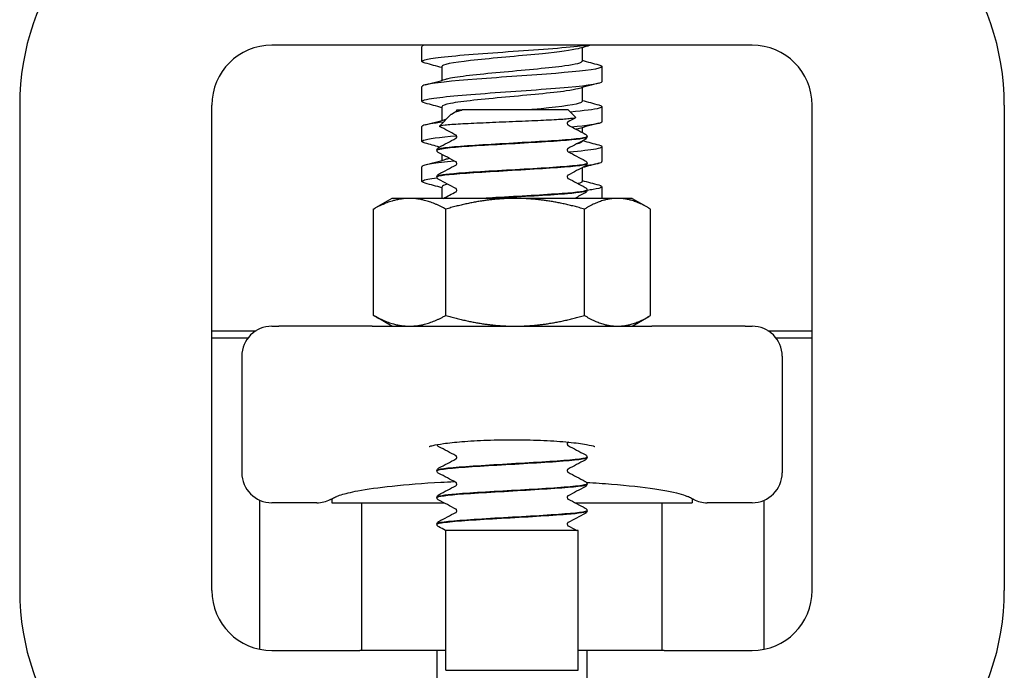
# Model space of a CAD drawing. Header units: inches. Extents: x 5 to 1128, y -85 to 748.
# Tile 580 of 656: x 917.9 to 919.95, y 341.85 to 343.21. Entities that reach past the tile are written whole.
import ezdxf

# ---------------------------------------------------------------- set-up
doc = ezdxf.new("R2010")
doc.units = ezdxf.units.IN
doc.header["$LTSCALE"] = 32
doc.header["$MEASUREMENT"] = 0
doc.layers.add('Visible (ANSI)', color=7, linetype='Continuous', lineweight=30)

msp = doc.modelspace()

# ---------------------------------------------------------------- linework, layer by layer
at = {"layer": 'Visible (ANSI)'}
for p, q in [((918.44613, 343.15617), (918.42578, 343.15617)), ((919.40544, 343.15617), (918.44613, 343.15617)), ((918.73828, 343.12229), (918.73828, 343.15318)), ((919.07162, 343.15096), (919.07162, 343.12229)), ((919.42578, 343.15617), (919.40544, 343.15617)), ((918.77995, 343.11152), (918.77995, 343.08285)), ((919.11328, 343.08063), (919.11328, 343.11152)), ((918.73828, 343.03896), (918.73828, 343.06985)), ((919.07162, 343.06763), (919.07162, 343.03896)), ((917.90078, 343.03117), (917.90078, 342.02117)), ((918.30078, 342.02117), (918.30078, 343.03117)), ((918.77995, 343.02819), (918.77995, 342.99952)), ((919.11328, 342.99729), (919.11328, 343.02818)), ((919.55078, 342.02117), (919.55078, 343.03117)), ((919.95078, 343.03117), (919.95078, 342.02117)), ((918.79946, 343.01212), (918.77476, 342.98742)), ((918.81072, 343.02117), (918.822, 343.02117)), ((918.81072, 343.02115), (918.81072, 343.02117)), ((919.04305, 343.02117), (918.822, 343.02117)), ((919.04305, 343.02117), (919.05852, 343.00571)), ((918.73828, 342.95563), (918.73828, 342.98652)), ((919.07162, 342.98429), (919.07162, 342.97467)), ((919.08203, 342.96524), (919.08203, 342.96583)), ((919.07162, 342.9564), (919.07162, 342.95563)), ((919.11328, 342.91396), (919.11328, 342.94485)), ((918.76953, 342.93744), (918.76953, 342.93802)), ((918.77995, 342.9286), (918.77995, 342.91619)), ((919.08203, 342.90963), (919.08203, 342.91021)), ((918.73828, 342.87229), (918.73828, 342.90318)), ((919.07162, 342.90079), (919.07162, 342.87229)), ((918.76953, 342.88183), (918.76953, 342.88241)), ((918.77995, 342.86152), (918.77995, 342.83717)), ((919.08203, 342.85402), (919.08203, 342.8546)), ((919.11328, 342.83717), (919.11328, 342.86152)), ((918.67578, 342.83717), (918.64124, 342.81723)), ((918.71256, 342.83717), (918.67578, 342.83717)), ((918.93221, 342.83717), (918.71256, 342.83717)), ((919.14543, 342.83717), (918.93221, 342.83717)), ((919.17578, 342.83717), (919.14543, 342.83717)), ((919.17578, 342.83717), (919.21033, 342.81723)), ((918.6372, 342.5935), (918.6372, 342.81484)), ((918.78792, 342.5935), (918.78792, 342.81484)), ((919.0765, 342.5935), (919.0765, 342.81484)), ((919.21436, 342.5935), (919.21436, 342.81484)), ((918.67578, 342.57117), (918.64124, 342.59111)), ((919.17578, 342.57117), (919.21033, 342.59111)), ((918.30078, 342.56179), (918.39286, 342.56179)), ((918.42578, 342.57117), (918.44003, 342.57117)), ((918.63433, 342.57117), (918.44003, 342.57117)), ((918.63433, 342.57117), (919.21723, 342.57117)), ((919.41153, 342.57117), (919.21723, 342.57117)), ((919.41153, 342.57117), (919.42578, 342.57117)), ((919.45871, 342.56179), (919.55078, 342.56179)), ((918.37578, 342.54617), (918.30078, 342.54617)), ((919.55078, 342.54617), (919.47578, 342.54617)), ((918.36328, 342.50867), (918.36328, 342.26622)), ((919.48828, 342.50867), (919.48828, 342.26622)), ((919.08203, 342.29791), (919.08203, 342.29849)), ((918.76953, 342.2701), (918.76953, 342.27069)), ((919.08203, 342.2423), (919.08203, 342.24288)), ((918.40078, 341.89869), (918.40078, 342.20894)), ((918.55078, 342.21196), (918.55078, 342.20372)), ((918.76953, 342.21449), (918.76953, 342.21508)), ((919.30078, 342.21196), (919.30078, 342.20372)), ((919.45078, 341.89869), (919.45078, 342.20894)), ((918.51953, 342.20372), (918.42578, 342.20372)), ((918.55078, 342.20372), (918.78363, 342.20372)), ((918.61328, 341.89617), (918.61328, 342.20372)), ((919.05711, 342.20372), (919.30078, 342.20372)), ((919.08203, 342.18669), (919.08203, 342.18727)), ((919.23828, 341.89617), (919.23828, 342.20372)), ((919.42578, 342.20372), (919.33203, 342.20372)), ((918.76953, 342.15888), (918.76953, 342.15946)), ((918.78828, 342.14617), (918.78733, 342.14617)), ((919.06328, 342.14617), (918.78828, 342.14617)), ((918.78828, 341.85496), (918.78828, 342.14617)), ((919.06328, 341.85496), (919.06328, 342.14617)), ((918.42578, 341.89617), (918.44613, 341.89617)), ((918.44613, 341.89617), (918.60907, 341.89617)), ((918.65672, 341.89617), (918.60907, 341.89617)), ((918.69664, 341.89617), (918.65672, 341.89617)), ((918.76953, 341.89617), (918.69664, 341.89617)), ((918.78828, 341.89617), (918.76953, 341.89617)), ((918.76953, 341.89617), (918.76953, 341.54629)), ((919.08203, 341.89617), (919.06328, 341.89617)), ((919.08203, 341.54629), (919.08203, 341.89617)), ((919.15493, 341.89617), (919.08203, 341.89617)), ((919.19484, 341.89617), (919.15493, 341.89617)), ((919.2425, 341.89617), (919.19484, 341.89617)), ((919.2425, 341.89617), (919.40544, 341.89617)), ((919.40544, 341.89617), (919.42578, 341.89617)), ((918.78828, 341.85496), (919.06328, 341.85496))]:
    msp.add_line(p, q, dxfattribs=at)
for centre, radius, start, end in [((918.42578, 343.03117), 0.525, 105.80306, 180), ((919.42578, 343.03117), 0.525, 0, 74.19694), ((918.42578, 343.03117), 0.125, 90, 180), ((919.42578, 343.03117), 0.125, 0, 90), ((918.42578, 342.50867), 0.0625, 90, 180), ((919.42578, 342.50867), 0.0625, 0, 90), ((918.42578, 342.26622), 0.0625, 180, 270), ((919.42578, 342.26622), 0.0625, 270, 0), ((918.51953, 342.26622), 0.0625, 270, 296.56505), ((919.33203, 342.26622), 0.0625, 243.43495, 270), ((918.42578, 342.02117), 0.525, 180, 254.19694), ((918.42578, 342.02117), 0.125, 180, 270), ((919.42578, 342.02117), 0.125, 270, 0), ((919.42578, 342.02117), 0.525, 285.80306, 0)]:
    msp.add_arc(centre, radius, start, end, dxfattribs=at)
for points, knots in [([(918.74498, 343.11875), (918.73171, 343.12238), (918.7393, 343.126), (918.76618, 343.12962), (918.79626, 343.13368), (918.84981, 343.13773), (918.90683, 343.14179), (918.96384, 343.14584), (919.02303, 343.14989), (919.0623, 343.15394), (919.06949, 343.15469), (919.07598, 343.15543), (919.08173, 343.15617)], [-119.647505, -119.647505, -119.647505, -119.647505, -118.8280574, -118.8280574, -118.8280574, -117.9109695, -117.9109695, -117.9109695, -116.994168, -116.994168, -116.994168, -116.826406, -116.826406, -116.826406, -116.826406]), ([(919.06325, 343.1487), (919.05046, 343.14525), (919.02369, 343.14181), (918.98961, 343.13836), (918.94742, 343.13409), (918.89521, 343.12983), (918.85431, 343.12556), (918.81352, 343.1213), (918.7851, 343.11705), (918.78062, 343.11279), (918.78017, 343.11237), (918.77997, 343.11194), (918.77999, 343.11152)], [116.5770818, 116.5770818, 116.5770818, 116.5770818, 117.3567332, 117.3567332, 117.3567332, 118.3219159, 118.3219159, 118.3219159, 119.2846371, 119.2846371, 119.2846371, 119.3805208, 119.3805208, 119.3805208, 119.3805208]), ([(919.10633, 343.11506), (919.11335, 343.11318), (919.11512, 343.11131), (919.11096, 343.10943), (919.10207, 343.10542), (919.06631, 343.10141), (919.01675, 343.0974), (918.96721, 343.0934), (918.90497, 343.08939), (918.85279, 343.08538), (918.80062, 343.08138), (918.75964, 343.07737), (918.74482, 343.07336), (918.74049, 343.07219), (918.73842, 343.07102), (918.7385, 343.06985)], [115.971944, 115.971944, 115.971944, 115.971944, 116.3964197, 116.3964197, 116.3964197, 117.3031904, 117.3031904, 117.3031904, 118.2096177, 118.2096177, 118.2096177, 119.1157111, 119.1157111, 119.1157111, 119.3805208, 119.3805208, 119.3805208, 119.3805208]), ([(919.07143, 343.12229), (919.0712, 343.11913), (919.05862, 343.11596), (919.03574, 343.11279), (919.00491, 343.10852), (918.95623, 343.10425), (918.90959, 343.09998), (918.86297, 343.09572), (918.81969, 343.09145), (918.79743, 343.08719), (918.79382, 343.0865), (918.79078, 343.0858), (918.78831, 343.08511)], [116.2389282, 116.2389282, 116.2389282, 116.2389282, 116.9556341, 116.9556341, 116.9556341, 117.920977, 117.920977, 117.920977, 118.8859376, 118.8859376, 118.8859376, 119.0423672, 119.0423672, 119.0423672, 119.0423672]), ([(918.74513, 343.03542), (918.73425, 343.0384), (918.73693, 343.04139), (918.75366, 343.04437), (918.77644, 343.04843), (918.82477, 343.0525), (918.88051, 343.05656), (918.93624, 343.06062), (918.99812, 343.06468), (919.04295, 343.06875), (919.08666, 343.07271), (919.1132, 343.07667), (919.11328, 343.08063)], [-125.9306903, -125.9306903, -125.9306903, -125.9306903, -125.2559201, -125.2559201, -125.2559201, -124.3367513, -124.3367513, -124.3367513, -123.417888, -123.417888, -123.417888, -122.5221135, -122.5221135, -122.5221135, -122.5221135]), ([(919.06308, 343.06537), (919.05756, 343.06383), (919.04935, 343.06229), (919.03864, 343.06076), (919.00857, 343.05644), (918.9597, 343.05212), (918.91241, 343.0478), (918.86519, 343.04349), (918.82093, 343.03918), (918.79805, 343.03486), (918.78624, 343.03264), (918.7803, 343.03041), (918.78029, 343.02819)], [122.8602671, 122.8602671, 122.8602671, 122.8602671, 123.207942, 123.207942, 123.207942, 124.1847103, 124.1847103, 124.1847103, 125.1601902, 125.1601902, 125.1601902, 125.6637061, 125.6637061, 125.6637061, 125.6637061]), ([(919.07139, 343.03896), (919.07148, 343.0377), (919.06962, 343.03644), (919.06572, 343.03518), (919.05234, 343.03085), (919.01528, 343.02653), (918.97001, 343.02221), (918.96636, 343.02187), (918.96267, 343.02152), (918.95895, 343.02117)], [122.5221135, 122.5221135, 122.5221135, 122.5221135, 122.8074999, 122.8074999, 122.8074999, 123.7848109, 123.7848109, 123.7848109, 123.8635183, 123.8635183, 123.8635183, 123.8635183]), ([(919.10632, 343.03173), (919.11489, 343.02941), (919.11545, 343.02709), (919.10711, 343.02477), (919.09746, 343.02209), (919.07602, 343.01941), (919.0473, 343.01672)], [122.2551293, 122.2551293, 122.2551293, 122.2551293, 122.779391, 122.779391, 122.779391, 123.3864156, 123.3864156, 123.3864156, 123.3864156]), ([(918.79946, 343.01212), (918.79991, 343.01256), (918.80047, 343.01301), (918.80459, 343.01578), (918.81096, 343.01813), (918.82004, 343.02057)], [-0.14549402, -0.14549402, -0.14549402, -0.14549402, -0.12168954, -0.12168954, 0, 0, 0, 0]), ([(918.8091, 343.01777), (918.80913, 343.01779), (918.80929, 343.01788), (918.80978, 343.0184), (918.81006, 343.01874), (918.81054, 343.01975), (918.81072, 343.02044), (918.81072, 343.02115)], [0.005742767, 0.005742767, 0.005742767, 0.005742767, 0.02135506, 0.02135506, 0.032660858, 0.032660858, 0.044379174, 0.044379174, 0.044379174, 0.044379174]), ([(918.78348, 342.9959), (918.76034, 342.99336), (918.74476, 342.99083), (918.73997, 342.9883), (918.73885, 342.98771), (918.73832, 342.98711), (918.73836, 342.98652)], [124.95658952, 124.95658952, 124.95658952, 124.95658952, 125.52946032, 125.52946032, 125.52946032, 125.66370614, 125.66370614, 125.66370614, 125.66370614]), ([(919.05852, 343.00571), (919.05863, 343.0056), (919.05867, 343.00549), (919.05841, 343.00461), (919.05475, 343.00386), (919.04094, 343.00235), (919.03083, 343.0016), (919.00531, 343.00008), (918.99008, 342.99933), (918.95637, 342.99782), (918.93818, 342.99707), (918.90117, 342.99556), (918.8827, 342.99481), (918.84793, 342.99329), (918.83201, 342.99254), (918.80487, 342.99103), (918.79399, 342.99028), (918.77887, 342.98876), (918.77487, 342.98801), (918.77461, 342.9871), (918.77475, 342.98693), (918.77506, 342.98677)], [-1.3014574, -1.3014574, -1.3014574, -1.3014574, -1.2822742, -1.2822742, -1.1486049, -1.1486049, -1.0127327, -1.0127327, -0.8746582, -0.8746582, -0.7343822, -0.7343822, -0.5919052, -0.5919052, -0.4472279, -0.4472279, -0.3003508, -0.3003508, -0.1512747, -0.1512747, -0.1188582, -0.1188582, -0.1188582, -0.1188582]), ([(919.04247, 342.99671), (919.04247, 342.99671), (919.04231, 342.99664), (919.04178, 342.99609), (919.04151, 342.99575), (919.04103, 342.99473), (919.04085, 342.99404), (919.04085, 342.99334)], [0.003893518, 0.003893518, 0.003893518, 0.003893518, 0.02135506, 0.02135506, 0.032660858, 0.032660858, 0.044379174, 0.044379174, 0.044379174, 0.044379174]), ([(919.04085, 342.99334), (919.04085, 342.99227), (919.04129, 342.99127), (919.042, 342.99031), (919.04225, 342.99012), (919.04244, 342.98998), (919.04247, 342.98997), (919.04247, 342.98997)], [0, 0, 0, 0, 0.017919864, 0.017919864, 0.032518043, 0.032518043, 0.040461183, 0.040461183, 0.040461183, 0.040461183]), ([(919.04973, 342.98606), (919.08183, 342.98911), (919.10421, 342.99216), (919.11097, 342.99521), (919.11251, 342.9959), (919.11323, 342.9966), (919.11317, 342.99729)], [-129.65259861, -129.65259861, -129.65259861, -129.65259861, -128.96260318, -128.96260318, -128.96260318, -128.8052988, -128.8052988, -128.8052988, -128.8052988]), ([(918.74524, 342.95209), (918.7378, 342.95408), (918.73629, 342.95607), (918.74145, 342.95807), (918.74971, 342.96126), (918.77494, 342.96446), (918.81029, 342.96765)], [-132.2138756, -132.2138756, -132.2138756, -132.2138756, -131.7629263, -131.7629263, -131.7629263, -131.0404373, -131.0404373, -131.0404373, -131.0404373]), ([(919.08201, 342.96585), (919.08203, 342.96566), (919.08194, 342.96547), (919.08174, 342.96528), (919.0787, 342.96247), (919.05038, 342.95965), (919.00811, 342.95683), (918.96587, 342.95402), (918.91081, 342.9512), (918.86502, 342.94839), (918.81923, 342.94557), (918.78391, 342.94276), (918.7732, 342.93994), (918.77077, 342.9393), (918.76962, 342.93866), (918.76969, 342.93802)], [6.2803244, 6.2803244, 6.2803244, 6.2803244, 6.3443154, 6.3443154, 6.3443154, 7.2990044, 7.2990044, 7.2990044, 8.2534333, 8.2534333, 8.2534333, 9.2076053, 9.2076053, 9.2076053, 9.424778, 9.424778, 9.424778, 9.424778]), ([(918.76983, 342.93741), (918.7697, 342.93849), (918.77293, 342.93957), (918.77967, 342.94064), (918.7972, 342.94345), (918.83802, 342.94625), (918.88588, 342.94905), (918.93439, 342.9519), (918.98884, 342.95474), (919.02705, 342.95758), (919.06139, 342.96014), (919.08179, 342.96269), (919.082, 342.96524)], [-15.7108241, -15.7108241, -15.7108241, -15.7108241, -15.3458188, -15.3458188, -15.3458188, -14.3954331, -14.3954331, -14.3954331, -13.4320997, -13.4320997, -13.4320997, -12.5663706, -12.5663706, -12.5663706, -12.5663706]), ([(918.81072, 342.96553), (918.81072, 342.96661), (918.81027, 342.9676), (918.80957, 342.96856), (918.80931, 342.96875), (918.80913, 342.96889), (918.80909, 342.96891), (918.80909, 342.96891)], [0, 0, 0, 0, 0.017919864, 0.017919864, 0.032518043, 0.032518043, 0.040461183, 0.040461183, 0.040461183, 0.040461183]), ([(918.8091, 342.96216), (918.80913, 342.96218), (918.80929, 342.96227), (918.80978, 342.96279), (918.81006, 342.96313), (918.81054, 342.96414), (918.81072, 342.96483), (918.81072, 342.96553)], [0.005742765, 0.005742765, 0.005742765, 0.005742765, 0.02135506, 0.02135506, 0.032660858, 0.032660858, 0.044379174, 0.044379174, 0.044379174, 0.044379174]), ([(919.0783, 342.97117), (919.07893, 342.97084), (919.0796, 342.97044), (919.08071, 342.9693), (919.0811, 342.9688), (919.08175, 342.96751), (919.08199, 342.96669), (919.08203, 342.96585)], [0, 0, 0, 0, 0.022095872, 0.022095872, 0.033561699, 0.033561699, 0.045438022, 0.045438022, 0.045438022, 0.045438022]), ([(919.08203, 342.96522), (919.08197, 342.96408), (919.08155, 342.96302), (919.08057, 342.96155), (919.08004, 342.96107), (919.07912, 342.96036), (919.0787, 342.96011), (919.0783, 342.9599)], [0, 0, 0, 0, 0.015967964, 0.015967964, 0.031253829, 0.031253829, 0.045415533, 0.045415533, 0.045415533, 0.045415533]), ([(919.10641, 342.94839), (919.1168, 342.94555), (919.11494, 342.94271), (919.10018, 342.93986), (919.08854, 342.93762), (919.06902, 342.93538), (919.04457, 342.93314)], [128.5383146, 128.5383146, 128.5383146, 128.5383146, 129.1813969, 129.1813969, 129.1813969, 129.6884867, 129.6884867, 129.6884867, 129.6884867]), ([(918.76953, 342.93805), (918.76959, 342.93918), (918.77002, 342.94024), (918.771, 342.94171), (918.77153, 342.9422), (918.77245, 342.9429), (918.77286, 342.94315), (918.77327, 342.94336)], [0, 0, 0, 0, 0.015967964, 0.015967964, 0.031253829, 0.031253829, 0.045415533, 0.045415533, 0.045415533, 0.045415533]), ([(918.77327, 342.93209), (918.77264, 342.93243), (918.77196, 342.93283), (918.77086, 342.93397), (918.77047, 342.93446), (918.76982, 342.93575), (918.76958, 342.93657), (918.76953, 342.93741)], [0, 0, 0, 0, 0.022095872, 0.022095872, 0.033561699, 0.033561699, 0.045438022, 0.045438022, 0.045438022, 0.045438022]), ([(919.04247, 342.9411), (919.04247, 342.9411), (919.04231, 342.94103), (919.04178, 342.94048), (919.04151, 342.94014), (919.04103, 342.93912), (919.04085, 342.93843), (919.04085, 342.93773)], [0.003893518, 0.003893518, 0.003893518, 0.003893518, 0.02135506, 0.02135506, 0.032660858, 0.032660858, 0.044379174, 0.044379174, 0.044379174, 0.044379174]), ([(919.04085, 342.93773), (919.04085, 342.93666), (919.04129, 342.93566), (919.042, 342.9347), (919.04225, 342.93451), (919.04244, 342.93437), (919.04247, 342.93436), (919.04247, 342.93436)], [0, 0, 0, 0, 0.017919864, 0.017919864, 0.032518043, 0.032518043, 0.040461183, 0.040461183, 0.040461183, 0.040461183]), ([(918.80618, 342.91484), (918.76578, 342.91112), (918.74031, 342.90739), (918.73841, 342.90367), (918.73832, 342.9035), (918.73829, 342.90334), (918.73829, 342.90318)], [131.0679976, 131.0679976, 131.0679976, 131.0679976, 131.91067597, 131.91067597, 131.91067597, 131.94689145, 131.94689145, 131.94689145, 131.94689145]), ([(918.76954, 342.8818), (918.76951, 342.88452), (918.79273, 342.88723), (918.83076, 342.88994), (918.87013, 342.89275), (918.92434, 342.89556), (918.97175, 342.89837), (919.01906, 342.90118), (919.05837, 342.90398), (919.07402, 342.90679), (919.07932, 342.90773), (919.08186, 342.90868), (919.08177, 342.90963)], [-21.9940094, -21.9940094, -21.9940094, -21.9940094, -21.0740719, -21.0740719, -21.0740719, -20.1217618, -20.1217618, -20.1217618, -19.1712317, -19.1712317, -19.1712317, -18.8495559, -18.8495559, -18.8495559, -18.8495559]), ([(919.0817, 342.91024), (919.08179, 342.90889), (919.07661, 342.90754), (919.06611, 342.90618), (919.04428, 342.90337), (919.00003, 342.90056), (918.95106, 342.89775), (918.90209, 342.89494), (918.84968, 342.89213), (918.81476, 342.88932), (918.78616, 342.88701), (918.76991, 342.88471), (918.76964, 342.88241)], [12.5635097, 12.5635097, 12.5635097, 12.5635097, 13.0217811, 13.0217811, 13.0217811, 13.9747115, 13.9747115, 13.9747115, 14.9274022, 14.9274022, 14.9274022, 15.7079633, 15.7079633, 15.7079633, 15.7079633]), ([(918.79594, 342.92022), (918.79402, 342.91984), (918.79228, 342.91947), (918.79071, 342.91909), (918.78982, 342.91887), (918.78899, 342.91866), (918.78822, 342.91845)], [131.4746451, 131.4746451, 131.4746451, 131.4746451, 131.56042168, 131.56042168, 131.56042168, 131.60873779, 131.60873779, 131.60873779, 131.60873779]), ([(918.81072, 342.90992), (918.81072, 342.911), (918.81027, 342.91199), (918.80957, 342.91295), (918.80931, 342.91314), (918.80913, 342.91328), (918.80909, 342.9133), (918.80909, 342.9133)], [0, 0, 0, 0, 0.017919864, 0.017919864, 0.032518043, 0.032518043, 0.040461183, 0.040461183, 0.040461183, 0.040461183]), ([(918.8091, 342.90655), (918.80913, 342.90657), (918.80929, 342.90666), (918.80978, 342.90717), (918.81006, 342.90752), (918.81054, 342.90853), (918.81072, 342.90922), (918.81072, 342.90992)], [0.005742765, 0.005742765, 0.005742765, 0.005742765, 0.02135506, 0.02135506, 0.032660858, 0.032660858, 0.044379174, 0.044379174, 0.044379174, 0.044379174]), ([(919.0783, 342.91556), (919.07893, 342.91523), (919.0796, 342.91483), (919.08071, 342.91369), (919.0811, 342.91319), (919.08175, 342.9119), (919.08199, 342.91108), (919.08203, 342.91024)], [0, 0, 0, 0, 0.022095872, 0.022095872, 0.033561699, 0.033561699, 0.045438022, 0.045438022, 0.045438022, 0.045438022]), ([(919.08203, 342.90961), (919.08197, 342.90847), (919.08155, 342.90741), (919.08057, 342.90594), (919.08004, 342.90546), (919.07912, 342.90475), (919.0787, 342.9045), (919.0783, 342.90429)], [0, 0, 0, 0, 0.015967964, 0.015967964, 0.031253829, 0.031253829, 0.045415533, 0.045415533, 0.045415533, 0.045415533]), ([(919.08035, 342.90601), (919.09107, 342.90734), (919.09949, 342.90868), (919.10503, 342.91001), (919.11049, 342.91133), (919.11312, 342.91264), (919.11303, 342.91396)], [-135.68835269, -135.68835269, -135.68835269, -135.68835269, -135.38632894, -135.38632894, -135.38632894, -135.0884841, -135.0884841, -135.0884841, -135.0884841]), ([(918.76953, 342.88243), (918.76959, 342.88357), (918.77002, 342.88463), (918.771, 342.8861), (918.77153, 342.88659), (918.77245, 342.88729), (918.77286, 342.88754), (918.77327, 342.88775)], [0, 0, 0, 0, 0.015967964, 0.015967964, 0.031253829, 0.031253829, 0.045415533, 0.045415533, 0.045415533, 0.045415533]), ([(919.04247, 342.88549), (919.04247, 342.88549), (919.04231, 342.88542), (919.04178, 342.88487), (919.04151, 342.88452), (919.04103, 342.88351), (919.04085, 342.88282), (919.04085, 342.88212)], [0.003893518, 0.003893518, 0.003893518, 0.003893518, 0.02135506, 0.02135506, 0.032660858, 0.032660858, 0.044379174, 0.044379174, 0.044379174, 0.044379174]), ([(918.74522, 342.86875), (918.7387, 342.87049), (918.73668, 342.87223), (918.73977, 342.87397), (918.74341, 342.87601), (918.75409, 342.87806), (918.77015, 342.88011)], [-138.49706092, -138.49706092, -138.49706092, -138.49706092, -138.10400052, -138.10400052, -138.10400052, -137.64103275, -137.64103275, -137.64103275, -137.64103275]), ([(918.77327, 342.87648), (918.77264, 342.87682), (918.77196, 342.87722), (918.77086, 342.87835), (918.77047, 342.87885), (918.76982, 342.88014), (918.76958, 342.88096), (918.76953, 342.8818)], [0, 0, 0, 0, 0.022095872, 0.022095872, 0.033561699, 0.033561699, 0.045438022, 0.045438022, 0.045438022, 0.045438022]), ([(919.04085, 342.88212), (919.04085, 342.88104), (919.04129, 342.88005), (919.042, 342.87909), (919.04225, 342.8789), (919.04244, 342.87876), (919.04247, 342.87874), (919.04247, 342.87874)], [0, 0, 0, 0, 0.017919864, 0.017919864, 0.032518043, 0.032518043, 0.040461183, 0.040461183, 0.040461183, 0.040461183]), ([(919.07135, 342.87229), (919.07143, 342.87081), (919.06884, 342.86932), (919.06345, 342.86783), (919.0634, 342.86782), (919.06336, 342.86781), (919.06332, 342.8678)], [135.0884841, 135.0884841, 135.0884841, 135.0884841, 135.42476509, 135.42476509, 135.42476509, 135.42748803, 135.42748803, 135.42748803, 135.42748803]), ([(919.1065, 342.86506), (919.11804, 342.86189), (919.11412, 342.85873), (919.09468, 342.85556), (919.09097, 342.85496), (919.08671, 342.85435), (919.08196, 342.85375)], [134.82149994, 134.82149994, 134.82149994, 134.82149994, 135.53765459, 135.53765459, 135.53765459, 135.67435376, 135.67435376, 135.67435376, 135.67435376]), ([(918.81072, 342.85431), (918.81072, 342.85539), (918.81027, 342.85638), (918.80957, 342.85734), (918.80931, 342.85753), (918.80913, 342.85767), (918.80909, 342.85769), (918.80909, 342.85769)], [0, 0, 0, 0, 0.017919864, 0.017919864, 0.032518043, 0.032518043, 0.040461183, 0.040461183, 0.040461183, 0.040461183]), ([(918.8091, 342.85094), (918.80913, 342.85096), (918.80929, 342.85105), (918.80978, 342.85156), (918.81006, 342.85191), (918.81054, 342.85292), (918.81072, 342.85361), (918.81072, 342.85431)], [0.005742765, 0.005742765, 0.005742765, 0.005742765, 0.02135506, 0.02135506, 0.032660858, 0.032660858, 0.044379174, 0.044379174, 0.044379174, 0.044379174]), ([(919.08198, 342.85463), (919.08187, 342.85215), (919.06287, 342.84967), (919.03033, 342.84719), (918.99351, 342.84438), (918.94031, 342.84157), (918.89194, 342.83877), (918.88276, 342.83824), (918.87379, 342.8377), (918.86516, 342.83717)], [18.846695, 18.846695, 18.846695, 18.846695, 19.6873602, 19.6873602, 19.6873602, 20.6386727, 20.6386727, 20.6386727, 20.8193201, 20.8193201, 20.8193201, 20.8193201]), ([(918.87476, 342.83717), (918.88553, 342.83782), (918.89671, 342.83847), (918.90807, 342.83911), (918.95714, 342.84191), (919.00842, 342.84471), (919.04158, 342.84751), (919.06732, 342.84968), (919.0816, 342.85185), (919.08186, 342.85402)], [-27.0367377, -27.0367377, -27.0367377, -27.0367377, -26.8171228, -26.8171228, -26.8171228, -25.8688703, -25.8688703, -25.8688703, -25.1327412, -25.1327412, -25.1327412, -25.1327412]), ([(919.0783, 342.85995), (919.07893, 342.85962), (919.0796, 342.85921), (919.08071, 342.85808), (919.0811, 342.85758), (919.08175, 342.85629), (919.08199, 342.85547), (919.08203, 342.85463)], [0, 0, 0, 0, 0.022095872, 0.022095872, 0.033561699, 0.033561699, 0.045438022, 0.045438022, 0.045438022, 0.045438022]), ([(919.08203, 342.854), (919.08197, 342.85286), (919.08155, 342.8518), (919.08057, 342.85033), (919.08004, 342.84985), (919.07912, 342.84914), (919.0787, 342.84889), (919.0783, 342.84868)], [0, 0, 0, 0, 0.015967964, 0.015967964, 0.031253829, 0.031253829, 0.045415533, 0.045415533, 0.045415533, 0.045415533]), ([(918.75307, 342.32074), (918.75307, 342.32074), (918.75337, 342.32086), (918.75521, 342.32146), (918.75793, 342.32223), (918.7669, 342.32424), (918.77423, 342.32557), (918.79387, 342.32838), (918.80702, 342.32983), (918.83766, 342.33235), (918.85546, 342.33338), (918.89332, 342.33472), (918.91343, 342.33503), (918.95352, 342.33482), (918.97348, 342.33431), (919.01086, 342.33255), (919.02831, 342.33131), (919.05823, 342.32835), (919.07091, 342.32664), (919.08884, 342.32345), (919.09501, 342.32188), (919.09812, 342.32089), (919.09849, 342.32075), (919.09849, 342.32075)], [1.8945028, 1.8945028, 1.8945028, 1.8945028, 1.9543113, 1.9543113, 2.1015966, 2.1015966, 2.3153124, 2.3153124, 2.5832169, 2.5832169, 2.8771615, 2.8771615, 3.1801453, 3.1801453, 3.484918, 3.484918, 3.7864684, 3.7864684, 4.0748758, 4.0748758, 4.3212229, 4.3212229, 4.3886825, 4.3886825, 4.3886825, 4.3886825]), ([(918.77327, 342.32037), (918.77264, 342.3207), (918.77196, 342.32111), (918.77086, 342.32224), (918.77047, 342.32274), (918.76995, 342.32376), (918.76979, 342.32421), (918.76968, 342.32468)], [0, 0, 0, 0, 0.022095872, 0.022095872, 0.033561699, 0.033561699, 0.040580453, 0.040580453, 0.040580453, 0.040580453]), ([(919.04247, 342.32938), (919.04247, 342.32938), (919.04231, 342.32931), (919.04178, 342.32876), (919.04151, 342.32841), (919.04103, 342.3274), (919.04085, 342.32671), (919.04085, 342.32601)], [0.003893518, 0.003893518, 0.003893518, 0.003893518, 0.02135506, 0.02135506, 0.032660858, 0.032660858, 0.044379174, 0.044379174, 0.044379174, 0.044379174]), ([(919.04085, 342.32601), (919.04085, 342.32493), (919.04129, 342.32394), (919.042, 342.32298), (919.04225, 342.32279), (919.04244, 342.32265), (919.04247, 342.32263), (919.04247, 342.32263)], [0, 0, 0, 0, 0.017919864, 0.017919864, 0.032518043, 0.032518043, 0.040461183, 0.040461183, 0.040461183, 0.040461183]), ([(919.08199, 342.29852), (919.08203, 342.29823), (919.08181, 342.29794), (919.08132, 342.29765), (919.0766, 342.29485), (919.04701, 342.29205), (919.00427, 342.28925), (918.96156, 342.28645), (918.90684, 342.28365), (918.86179, 342.28085), (918.81598, 342.27801), (918.78142, 342.27517), (918.77219, 342.27232), (918.77042, 342.27178), (918.7696, 342.27123), (918.76966, 342.27069)], [81.6785481, 81.6785481, 81.6785481, 81.6785481, 81.7769581, 81.7769581, 81.7769581, 82.7259477, 82.7259477, 82.7259477, 83.6742001, 83.6742001, 83.6742001, 84.6382389, 84.6382389, 84.6382389, 84.8230016, 84.8230016, 84.8230016, 84.8230016]), ([(918.76978, 342.27008), (918.76965, 342.27097), (918.77183, 342.27186), (918.77646, 342.27275), (918.79106, 342.27556), (918.82955, 342.27837), (918.87658, 342.28117), (918.92361, 342.28398), (918.97796, 342.28679), (919.01796, 342.28959), (919.05748, 342.29236), (919.082, 342.29514), (919.08203, 342.29791)], [-91.1090478, -91.1090478, -91.1090478, -91.1090478, -90.8072453, -90.8072453, -90.8072453, -89.8557102, -89.8557102, -89.8557102, -88.9043978, -88.9043978, -88.9043978, -87.9645943, -87.9645943, -87.9645943, -87.9645943]), ([(918.81072, 342.2982), (918.81072, 342.29927), (918.81027, 342.30027), (918.80957, 342.30123), (918.80931, 342.30142), (918.80913, 342.30156), (918.80909, 342.30157), (918.80909, 342.30157)], [0, 0, 0, 0, 0.017919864, 0.017919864, 0.032518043, 0.032518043, 0.040461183, 0.040461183, 0.040461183, 0.040461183]), ([(918.8091, 342.29483), (918.80913, 342.29485), (918.80929, 342.29494), (918.80978, 342.29545), (918.81006, 342.29579), (918.81054, 342.29681), (918.81072, 342.2975), (918.81072, 342.2982)], [0.005742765, 0.005742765, 0.005742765, 0.005742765, 0.02135506, 0.02135506, 0.032660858, 0.032660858, 0.044379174, 0.044379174, 0.044379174, 0.044379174]), ([(919.0783, 342.30384), (919.07893, 342.3035), (919.0796, 342.3031), (919.08071, 342.30196), (919.0811, 342.30147), (919.08175, 342.30018), (919.08199, 342.29936), (919.08203, 342.29852)], [0, 0, 0, 0, 0.022095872, 0.022095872, 0.033561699, 0.033561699, 0.045438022, 0.045438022, 0.045438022, 0.045438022]), ([(919.08203, 342.29788), (919.08197, 342.29675), (919.08155, 342.29569), (919.08057, 342.29422), (919.08004, 342.29373), (919.07912, 342.29303), (919.0787, 342.29278), (919.0783, 342.29257)], [0, 0, 0, 0, 0.015967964, 0.015967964, 0.031253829, 0.031253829, 0.045415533, 0.045415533, 0.045415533, 0.045415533]), ([(918.76953, 342.27071), (918.76959, 342.27185), (918.77002, 342.27291), (918.771, 342.27438), (918.77153, 342.27486), (918.77245, 342.27557), (918.77286, 342.27582), (918.77327, 342.27603)], [0, 0, 0, 0, 0.015967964, 0.015967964, 0.031253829, 0.031253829, 0.045415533, 0.045415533, 0.045415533, 0.045415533]), ([(918.77327, 342.26476), (918.77264, 342.26509), (918.77196, 342.26549), (918.77086, 342.26663), (918.77047, 342.26713), (918.76982, 342.26842), (918.76958, 342.26924), (918.76953, 342.27008)], [0, 0, 0, 0, 0.022095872, 0.022095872, 0.033561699, 0.033561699, 0.045438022, 0.045438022, 0.045438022, 0.045438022]), ([(919.04247, 342.27377), (919.04247, 342.27377), (919.04231, 342.2737), (919.04178, 342.27314), (919.04151, 342.2728), (919.04103, 342.27179), (919.04085, 342.2711), (919.04085, 342.2704)], [0.003893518, 0.003893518, 0.003893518, 0.003893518, 0.02135506, 0.02135506, 0.032660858, 0.032660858, 0.044379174, 0.044379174, 0.044379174, 0.044379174]), ([(919.04085, 342.2704), (919.04085, 342.26932), (919.04129, 342.26833), (919.042, 342.26737), (919.04225, 342.26718), (919.04244, 342.26704), (919.04247, 342.26702), (919.04247, 342.26702)], [0, 0, 0, 0, 0.017919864, 0.017919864, 0.032518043, 0.032518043, 0.040461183, 0.040461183, 0.040461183, 0.040461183]), ([(918.56098, 342.21698), (918.5618, 342.21738), (918.56514, 342.21879), (918.57799, 342.2228), (918.58996, 342.22573), (918.62409, 342.23213), (918.64833, 342.23558), (918.70639, 342.2418), (918.74095, 342.24449), (918.78704, 342.24692), (918.79631, 342.24736), (918.8057, 342.24775)], [-1.3066841, -1.3066841, -1.3066841, -1.3066841, -1.17116986, -1.17116986, -0.95868192, -0.95868192, -0.68297086, -0.68297086, -0.38127091, -0.38127091, -0.30679304, -0.30679304, -0.30679304, -0.30679304]), ([(919.0783, 342.24822), (919.07893, 342.24789), (919.0796, 342.24749), (919.08071, 342.24635), (919.0811, 342.24586), (919.08175, 342.24457), (919.08199, 342.24375), (919.08203, 342.24291)], [0, 0, 0, 0, 0.022095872, 0.022095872, 0.033561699, 0.033561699, 0.045438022, 0.045438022, 0.045438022, 0.045438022]), ([(918.76956, 342.21447), (918.76963, 342.21704), (918.79018, 342.21961), (918.8248, 342.22218), (918.86267, 342.22499), (918.91639, 342.2278), (918.96447, 342.23061), (919.01255, 342.23342), (919.05373, 342.23623), (919.07158, 342.23904), (919.07847, 342.24013), (919.08181, 342.24121), (919.08174, 342.2423)], [-97.3922331, -97.3922331, -97.3922331, -97.3922331, -96.5212894, -96.5212894, -96.5212894, -95.568359, -95.568359, -95.568359, -94.6156683, -94.6156683, -94.6156683, -94.2477796, -94.2477796, -94.2477796, -94.2477796]), ([(919.0817, 342.24291), (919.08175, 342.24141), (919.07534, 342.23991), (919.06257, 342.23842), (919.0386, 342.23561), (918.99285, 342.2328), (918.94357, 342.22999), (918.89438, 342.22718), (918.84298, 342.22438), (918.8098, 342.22158), (918.78417, 342.21941), (918.76994, 342.21724), (918.76969, 342.21508)], [87.9617334, 87.9617334, 87.9617334, 87.9617334, 88.4689986, 88.4689986, 88.4689986, 89.4213086, 89.4213086, 89.4213086, 90.3718388, 90.3718388, 90.3718388, 91.106187, 91.106187, 91.106187, 91.106187]), ([(918.81072, 342.24259), (918.81072, 342.24366), (918.81027, 342.24466), (918.80957, 342.24562), (918.80931, 342.24581), (918.80913, 342.24595), (918.80909, 342.24596), (918.80909, 342.24596)], [0, 0, 0, 0, 0.017919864, 0.017919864, 0.032518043, 0.032518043, 0.040461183, 0.040461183, 0.040461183, 0.040461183]), ([(918.8091, 342.23922), (918.80913, 342.23924), (918.80929, 342.23932), (918.80978, 342.23984), (918.81006, 342.24018), (918.81054, 342.2412), (918.81072, 342.24189), (918.81072, 342.24259)], [0.005742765, 0.005742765, 0.005742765, 0.005742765, 0.02135506, 0.02135506, 0.032660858, 0.032660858, 0.044379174, 0.044379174, 0.044379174, 0.044379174]), ([(919.08203, 342.24227), (919.08197, 342.24114), (919.08155, 342.24008), (919.08057, 342.23861), (919.08004, 342.23812), (919.07912, 342.23742), (919.0787, 342.23717), (919.0783, 342.23696)], [0, 0, 0, 0, 0.015967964, 0.015967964, 0.031253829, 0.031253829, 0.045415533, 0.045415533, 0.045415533, 0.045415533]), ([(919.08092, 342.24604), (919.09889, 342.24504), (919.11626, 342.24386), (919.16704, 342.23977), (919.19776, 342.23633), (919.24701, 342.22887), (919.26626, 342.22478), (919.28508, 342.21932), (919.2896, 342.21746), (919.29059, 342.21698)], [0.40112032, 0.40112032, 0.40112032, 0.40112032, 0.54913888, 0.54913888, 0.8554124, 0.8554124, 1.14497525, 1.14497525, 1.3066841, 1.3066841, 1.3066841, 1.3066841]), ([(918.54748, 342.21032), (918.54748, 342.21032), (918.54767, 342.21041), (918.54839, 342.21077), (918.54894, 342.21105), (918.55039, 342.21177), (918.5513, 342.21222), (918.55346, 342.21329), (918.55472, 342.21391), (918.55759, 342.21532), (918.5592, 342.21611), (918.56098, 342.21698)], [0.27328248, 0.27328248, 0.27328248, 0.27328248, 0.32793947, 0.32793947, 0.38259647, 0.38259647, 0.43725346, 0.43725346, 0.49191046, 0.49191046, 0.54656745, 0.54656745, 0.54656745, 0.54656745]), ([(918.76953, 342.2151), (918.76959, 342.21624), (918.77002, 342.2173), (918.771, 342.21877), (918.77153, 342.21925), (918.77245, 342.21996), (918.77286, 342.22021), (918.77327, 342.22042)], [0, 0, 0, 0, 0.015967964, 0.015967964, 0.031253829, 0.031253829, 0.045415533, 0.045415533, 0.045415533, 0.045415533]), ([(918.77327, 342.20915), (918.77264, 342.20948), (918.77196, 342.20988), (918.77086, 342.21102), (918.77047, 342.21152), (918.76982, 342.21281), (918.76958, 342.21362), (918.76953, 342.21447)], [0, 0, 0, 0, 0.022095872, 0.022095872, 0.033561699, 0.033561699, 0.045438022, 0.045438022, 0.045438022, 0.045438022]), ([(919.04247, 342.21816), (919.04247, 342.21816), (919.04231, 342.21809), (919.04178, 342.21753), (919.04151, 342.21719), (919.04103, 342.21618), (919.04085, 342.21549), (919.04085, 342.21478)], [0.003893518, 0.003893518, 0.003893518, 0.003893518, 0.02135506, 0.02135506, 0.032660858, 0.032660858, 0.044379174, 0.044379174, 0.044379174, 0.044379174]), ([(919.04085, 342.21478), (919.04085, 342.21371), (919.04129, 342.21271), (919.042, 342.21176), (919.04225, 342.21156), (919.04244, 342.21143), (919.04247, 342.21141), (919.04247, 342.21141)], [0, 0, 0, 0, 0.017919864, 0.017919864, 0.032518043, 0.032518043, 0.040461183, 0.040461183, 0.040461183, 0.040461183]), ([(919.30408, 342.21032), (919.30408, 342.21032), (919.3039, 342.21041), (919.30317, 342.21077), (919.30263, 342.21105), (919.30118, 342.21177), (919.30027, 342.21222), (919.2981, 342.21329), (919.29684, 342.21391), (919.29397, 342.21532), (919.29237, 342.21611), (919.29059, 342.21698)], [0.27327856, 0.27327856, 0.27327856, 0.27327856, 0.32793455, 0.32793455, 0.38259054, 0.38259054, 0.43724652, 0.43724652, 0.49190251, 0.49190251, 0.5465585, 0.5465585, 0.5465585, 0.5465585]), ([(919.08202, 342.1873), (919.08202, 342.18463), (919.05975, 342.18197), (919.02293, 342.17931), (918.98363, 342.17646), (918.92879, 342.17362), (918.88074, 342.17078), (918.83318, 342.16797), (918.79354, 342.16515), (918.7777, 342.16234), (918.7723, 342.16138), (918.76972, 342.16042), (918.76981, 342.15946)], [94.2449187, 94.2449187, 94.2449187, 94.2449187, 95.1476373, 95.1476373, 95.1476373, 96.1109708, 96.1109708, 96.1109708, 97.0647023, 97.0647023, 97.0647023, 97.3893723, 97.3893723, 97.3893723, 97.3893723]), ([(918.76987, 342.15886), (918.7698, 342.16026), (918.77542, 342.16167), (918.78675, 342.16308), (918.80943, 342.16589), (918.8544, 342.16871), (918.90362, 342.17153), (918.95283, 342.17434), (919.00498, 342.17716), (919.03918, 342.17997), (919.06637, 342.18221), (919.08163, 342.18445), (919.0819, 342.18669)], [-103.6754184, -103.6754184, -103.6754184, -103.6754184, -103.1987551, -103.1987551, -103.1987551, -102.2440661, -102.2440661, -102.2440661, -101.2896371, -101.2896371, -101.2896371, -100.5309649, -100.5309649, -100.5309649, -100.5309649]), ([(918.81072, 342.18698), (918.81072, 342.18805), (918.81027, 342.18905), (918.80957, 342.19001), (918.80931, 342.1902), (918.80913, 342.19034), (918.80909, 342.19035), (918.80909, 342.19035)], [0, 0, 0, 0, 0.017919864, 0.017919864, 0.032518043, 0.032518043, 0.040461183, 0.040461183, 0.040461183, 0.040461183]), ([(918.8091, 342.18361), (918.80913, 342.18363), (918.80929, 342.18371), (918.80978, 342.18423), (918.81006, 342.18457), (918.81054, 342.18558), (918.81072, 342.18628), (918.81072, 342.18698)], [0.005742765, 0.005742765, 0.005742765, 0.005742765, 0.02135506, 0.02135506, 0.032660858, 0.032660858, 0.044379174, 0.044379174, 0.044379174, 0.044379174]), ([(919.0783, 342.19261), (919.07893, 342.19228), (919.0796, 342.19188), (919.08071, 342.19074), (919.0811, 342.19024), (919.08175, 342.18895), (919.08199, 342.18814), (919.08203, 342.1873)], [0, 0, 0, 0, 0.022095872, 0.022095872, 0.033561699, 0.033561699, 0.045438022, 0.045438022, 0.045438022, 0.045438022]), ([(919.08203, 342.18666), (919.08197, 342.18553), (919.08155, 342.18447), (919.08057, 342.183), (919.08004, 342.18251), (919.07912, 342.1818), (919.0787, 342.18156), (919.0783, 342.18134)], [0, 0, 0, 0, 0.015967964, 0.015967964, 0.031253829, 0.031253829, 0.045415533, 0.045415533, 0.045415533, 0.045415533]), ([(918.76953, 342.15949), (918.76959, 342.16062), (918.77002, 342.16169), (918.771, 342.16316), (918.77153, 342.16364), (918.77245, 342.16435), (918.77286, 342.1646), (918.77327, 342.16481)], [0, 0, 0, 0, 0.015967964, 0.015967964, 0.031253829, 0.031253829, 0.045415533, 0.045415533, 0.045415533, 0.045415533]), ([(918.77327, 342.15354), (918.77264, 342.15387), (918.77196, 342.15427), (918.77086, 342.15541), (918.77047, 342.15591), (918.76982, 342.1572), (918.76958, 342.15801), (918.76953, 342.15886)], [0, 0, 0, 0, 0.022095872, 0.022095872, 0.033561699, 0.033561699, 0.045438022, 0.045438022, 0.045438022, 0.045438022]), ([(919.04247, 342.16255), (919.04247, 342.16255), (919.04231, 342.16247), (919.04178, 342.16192), (919.04151, 342.16158), (919.04103, 342.16057), (919.04085, 342.15988), (919.04085, 342.15917)], [0.003893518, 0.003893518, 0.003893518, 0.003893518, 0.02135506, 0.02135506, 0.032660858, 0.032660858, 0.044379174, 0.044379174, 0.044379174, 0.044379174]), ([(919.04085, 342.15917), (919.04085, 342.1581), (919.04129, 342.1571), (919.042, 342.15614), (919.04225, 342.15595), (919.04244, 342.15582), (919.04247, 342.1558), (919.04247, 342.1558)], [0, 0, 0, 0, 0.017919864, 0.017919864, 0.032518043, 0.032518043, 0.040461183, 0.040461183, 0.040461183, 0.040461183])]:
    msp.add_open_spline(points, degree=3, knots=knots, dxfattribs=at)
for points in [[(918.74307, 343.15617), (918.74, 343.15517), (918.73851, 343.15418), (918.73856, 343.15318)], [(919.09083, 343.15617), (919.08167, 343.1537), (919.07251, 343.15121), (919.06336, 343.1487)], [(918.77995, 343.10929), (918.76828, 343.11247), (918.75661, 343.11562), (918.74493, 343.11875)], [(919.07162, 343.12452), (919.08328, 343.12134), (919.09496, 343.11819), (919.10664, 343.11506)], [(918.74493, 343.07339), (918.75937, 343.07726), (918.7738, 343.08116), (918.78821, 343.08511)], [(919.10664, 343.07709), (919.0922, 343.07322), (919.07777, 343.06932), (919.06336, 343.06537)], [(918.77995, 343.02596), (918.76828, 343.02914), (918.75661, 343.03229), (918.74493, 343.03542)], [(919.07162, 343.04119), (919.08328, 343.03801), (919.09496, 343.03486), (919.10664, 343.03173)], [(918.80313, 343.01464), (918.80513, 343.01569), (918.80712, 343.01673), (918.80912, 343.01778)], [(918.82004, 343.02057), (918.82079, 343.02077), (918.82146, 343.02097), (918.822, 343.02117)], [(918.74493, 342.99006), (918.75937, 342.99393), (918.7738, 342.99783), (918.78821, 343.00178)], [(918.80912, 342.9689), (918.79777, 342.97486), (918.78641, 342.98082), (918.77506, 342.98677)], [(918.78975, 343.00211), (918.78932, 343.002), (918.78891, 343.00189), (918.7885, 343.00178)], [(919.05819, 343.00497), (919.05294, 343.00222), (919.04769, 342.99946), (919.04245, 342.9967)], [(919.04245, 342.98998), (919.05439, 342.9837), (919.06634, 342.97743), (919.0783, 342.97117)], [(919.10664, 342.99375), (919.0922, 342.98988), (919.07777, 342.98598), (919.06336, 342.98203)], [(919.06333, 342.98203), (919.06212, 342.98171), (919.0608, 342.98138), (919.05935, 342.98106)], [(918.77463, 342.94407), (918.76473, 342.94676), (918.75483, 342.94943), (918.74493, 342.95209)], [(918.77327, 342.94336), (918.78522, 342.94962), (918.79717, 342.95589), (918.80912, 342.96217)], [(919.0783, 342.9599), (919.06634, 342.95364), (919.05439, 342.94737), (919.04245, 342.94109)], [(919.07153, 342.95563), (919.0714, 342.95385), (919.06727, 342.95207), (919.05966, 342.95029)], [(919.07344, 342.95736), (919.0845, 342.95435), (919.09557, 342.95136), (919.10664, 342.94839)], [(918.80912, 342.91329), (918.79717, 342.91957), (918.78522, 342.92583), (918.77327, 342.93209)], [(919.04245, 342.93437), (919.05439, 342.92809), (919.06634, 342.92182), (919.0783, 342.91556)], [(918.74493, 342.90673), (918.75937, 342.9106), (918.7738, 342.91449), (918.78821, 342.91845)], [(918.77327, 342.88775), (918.78522, 342.89401), (918.79717, 342.90028), (918.80912, 342.90656)], [(919.0783, 342.90429), (919.06634, 342.89803), (919.05439, 342.89176), (919.04245, 342.88548)], [(919.10664, 342.91042), (919.09518, 342.90735), (919.08373, 342.90426), (919.07229, 342.90114)], [(918.77995, 342.85929), (918.76828, 342.86247), (918.75661, 342.86562), (918.74493, 342.86875)], [(918.80912, 342.85767), (918.79717, 342.86396), (918.78522, 342.87022), (918.77327, 342.87648)], [(918.79163, 342.86686), (918.78398, 342.86508), (918.78023, 342.8633), (918.78027, 342.86152)], [(919.04245, 342.87876), (919.05439, 342.87247), (919.06634, 342.86621), (919.0783, 342.85995)], [(919.07162, 342.87452), (919.08328, 342.87134), (919.09496, 342.86819), (919.10664, 342.86506)], [(918.78287, 342.83717), (918.79162, 342.84176), (918.80037, 342.84635), (918.80912, 342.85095)], [(919.0783, 342.84868), (919.07098, 342.84484), (919.06366, 342.84101), (919.05634, 342.83717)], [(919.04331, 342.32982), (919.04303, 342.32967), (919.04274, 342.32952), (919.04245, 342.32937)], [(918.80912, 342.30156), (918.79717, 342.30784), (918.78522, 342.31411), (918.77327, 342.32037)], [(919.04245, 342.32265), (919.05439, 342.31636), (919.06634, 342.3101), (919.0783, 342.30384)], [(918.77327, 342.27603), (918.78522, 342.28229), (918.79717, 342.28856), (918.80912, 342.29484)], [(919.0783, 342.29257), (919.06634, 342.28631), (919.05439, 342.28004), (919.04245, 342.27376)], [(918.80912, 342.24595), (918.79717, 342.25223), (918.78522, 342.2585), (918.77327, 342.26476)], [(919.04245, 342.26703), (919.05439, 342.26075), (919.06634, 342.25449), (919.0783, 342.24822)], [(918.77327, 342.22042), (918.78522, 342.22668), (918.79717, 342.23295), (918.80912, 342.23923)], [(919.0783, 342.23696), (919.06634, 342.2307), (919.05439, 342.22443), (919.04245, 342.21815)], [(918.80912, 342.19034), (918.79717, 342.19662), (918.78522, 342.20289), (918.77327, 342.20915)], [(919.04245, 342.21142), (919.05439, 342.20514), (919.06634, 342.19887), (919.0783, 342.19261)], [(918.77327, 342.16481), (918.78522, 342.17107), (918.79717, 342.17734), (918.80912, 342.18362)], [(919.0783, 342.18134), (919.06634, 342.17508), (919.05439, 342.16882), (919.04245, 342.16254)], [(918.78733, 342.14617), (918.78264, 342.14863), (918.77796, 342.15108), (918.77327, 342.15354)], [(919.04245, 342.15581), (919.04857, 342.15259), (919.05469, 342.14938), (919.06081, 342.14617)]]:
    msp.add_open_spline(points, degree=3, dxfattribs=at)
for points, weights in [([(918.71256, 342.83717), (918.67759, 342.83717), (918.6372, 342.81484)], [1, 1.0379548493, 1]), ([(918.78792, 342.81484), (918.74754, 342.83717), (918.71256, 342.83717)], [1, 1.0379548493, 1]), ([(918.93221, 342.83717), (918.86525, 342.83717), (918.78792, 342.81484)], [1, 1.0379548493, 1]), ([(919.0765, 342.81484), (918.99918, 342.83717), (918.93221, 342.83717)], [1, 1.0379548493, 1]), ([(919.14543, 342.83717), (919.11344, 342.83717), (919.0765, 342.81484)], [1, 1.0379548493, 1]), ([(919.21436, 342.81484), (919.17742, 342.83717), (919.14543, 342.83717)], [1, 1.0379548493, 1]), ([(918.6372, 342.81484), (918.63924, 342.81607), (918.64124, 342.81723)], [1, 1.00201640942, 1.00381856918]), ([(918.64124, 342.59111), (918.63924, 342.59227), (918.6372, 342.5935)], [1.00381856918, 1.00201640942, 1]), ([(918.6372, 342.5935), (918.67759, 342.57117), (918.71256, 342.57117)], [1, 1.0379548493, 1]), ([(918.71256, 342.57117), (918.74754, 342.57117), (918.78792, 342.5935)], [1, 1.0379548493, 1]), ([(918.78792, 342.5935), (918.86525, 342.57117), (918.93221, 342.57117)], [1, 1.0379548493, 1]), ([(918.93221, 342.57117), (918.99918, 342.57117), (919.0765, 342.5935)], [1, 1.0379548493, 1]), ([(919.0765, 342.5935), (919.11344, 342.57117), (919.14543, 342.57117)], [1, 1.0379548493, 1]), ([(919.14543, 342.57117), (919.17742, 342.57117), (919.21436, 342.5935)], [1, 1.0379548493, 1])]:
    msp.add_rational_spline(points, weights, degree=2, dxfattribs=at)

doc.saveas('drawing.dxf')
